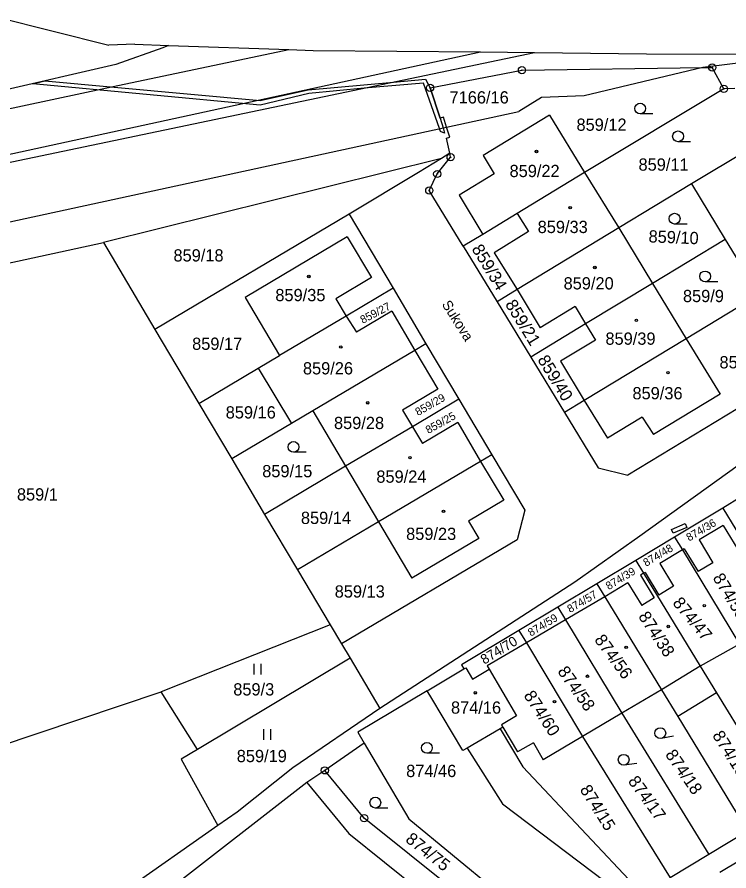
# Model space of a CAD drawing. Extents: x -593183 to -588034, y -1130415 to -1124994.
# Drawn here: x -591769.2 to -591670.4, y -1128945.3 to -1128826.7 of the extents above; entities that cross this region are included whole.
import ezdxf

# ---------------------------------------------------------------- set-up
doc = ezdxf.new("R2010")
doc.units = 0
for name, color, linetype in [('Vrstva 1', 7, 'Continuous'), ('Vrstva 15', 7, 'Continuous'), ('Vrstva 18', 7, 'Continuous'), ('Vrstva 19', 7, 'Continuous'), ('Vrstva 24', 7, 'Continuous'), ('Vrstva 25', 7, 'Continuous'), ('Vrstva 27', 7, 'Continuous'), ('Vrstva 4', 7, 'Continuous')]:
    doc.layers.add(name, color=color, linetype=linetype)

msp = doc.modelspace()

# ---------------------------------------------------------------- linework, layer by layer
at = {"layer": 'Vrstva 1'}
for p, q in [((-591772.01, -1128826.73), (-591756.41, -1128830.64)), ((-591752.8, -1128830.51), (-591756.41, -1128830.64)), ((-591748.94, -1128830.98), (-591755.46, -1128833.31)), ((-591752.8, -1128830.51), (-591748.13, -1128830.67)), ((-591748.13, -1128830.67), (-591748.94, -1128830.98)), ((-591748.13, -1128830.67), (-591731.43, -1128831.24)), ((-591731.43, -1128831.24), (-591728.05, -1128831.36)), ((-591728.05, -1128831.36), (-591704.84, -1128831.57)), ((-591704.84, -1128831.57), (-591697.34, -1128831.66)), ((-591834.74, -1128860.39), (-591697.34, -1128831.66)), ((-591697.34, -1128831.66), (-591681.79, -1128831.85)), ((-591681.79, -1128831.85), (-591659, -1128831.9)), ((-591659, -1128831.9), (-591673.98, -1128833.75)), ((-591755.46, -1128833.31), (-591784.8, -1128840.12)), ((-591673.98, -1128833.75), (-591690.42, -1128837.66)), ((-591673.98, -1128833.75), (-591672.66, -1128833.73)), ((-591671.06, -1128836.7), (-591672.66, -1128833.73)), ((-591671.06, -1128836.7), (-591690.39, -1128848.32)), ((-591669.54, -1128836.63), (-591671.06, -1128836.7)), ((-591696.38, -1128837.91), (-591699.51, -1128839.82)), ((-591690.42, -1128837.66), (-591696.38, -1128837.91)), ((-591709.56, -1128842), (-591699.51, -1128839.82)), ((-591695.26, -1128840.33), (-591704.48, -1128845.94)), ((-591695.26, -1128840.33), (-591690.39, -1128848.32)), ((-591836.01, -1128869.45), (-591709.56, -1128842)), ((-591665.27, -1128843.68), (-591675.53, -1128849.9)), ((-591709.1, -1128845.65), (-591710.25, -1128846.35)), ((-591708.98, -1128846.19), (-591709.1, -1128845.65)), ((-591710.25, -1128846.35), (-591757.18, -1128858.01)), ((-591710.25, -1128846.35), (-591713.46, -1128848.31)), ((-591704.48, -1128845.94), (-591702.92, -1128848.51)), ((-591713.46, -1128848.31), (-591723.05, -1128854.12)), ((-591702.92, -1128848.51), (-591707.81, -1128851.48)), ((-591690.39, -1128848.32), (-591699.72, -1128853.99)), ((-591690.39, -1128848.32), (-591685.63, -1128856.01)), ((-591675.53, -1128849.9), (-591685.63, -1128856.01)), ((-591675.53, -1128849.9), (-591670.87, -1128857.6)), ((-591707.22, -1128858.56), (-591711.94, -1128850.81)), ((-591707.81, -1128851.48), (-591704.51, -1128856.91)), ((-591699.72, -1128853.99), (-591704.51, -1128856.91)), ((-591699.72, -1128853.99), (-591698.15, -1128856.51)), ((-591723.05, -1128854.12), (-591750.02, -1128870.1)), ((-591723.05, -1128854.12), (-591716.96, -1128864.39)), ((-591685.63, -1128856.01), (-591699.74, -1128864.55)), ((-591685.63, -1128856.01), (-591680.97, -1128863.71)), ((-591723.32, -1128857.24), (-591737.51, -1128865.65)), ((-591723.32, -1128857.24), (-591719.94, -1128862.9)), ((-591704.51, -1128856.91), (-591707.22, -1128858.56)), ((-591698.15, -1128856.51), (-591702.92, -1128859.46)), ((-591670.87, -1128857.6), (-591680.97, -1128863.71)), ((-591670.87, -1128857.6), (-591666.21, -1128865.3)), ((-591801.32, -1128867.72), (-591757.18, -1128858.01)), ((-591757.18, -1128858.01), (-591750.02, -1128870.1)), ((-591707.22, -1128858.56), (-591702.54, -1128866.25)), ((-591702.92, -1128859.46), (-591699.74, -1128864.55)), ((-591719.94, -1128862.9), (-591724.91, -1128865.87)), ((-591716.96, -1128864.39), (-591723.49, -1128868.26)), ((-591716.96, -1128864.39), (-591712.4, -1128872.1)), ((-591699.74, -1128864.55), (-591702.54, -1128866.25)), ((-591699.74, -1128864.55), (-591696.53, -1128869.86)), ((-591680.97, -1128863.71), (-591690.25, -1128869.33)), ((-591680.97, -1128863.71), (-591676.27, -1128871.39)), ((-591737.51, -1128865.65), (-591732.72, -1128873.73)), ((-591724.91, -1128865.87), (-591723.49, -1128868.26)), ((-591666.21, -1128865.3), (-591676.27, -1128871.39)), ((-591702.54, -1128866.25), (-591697.86, -1128873.94)), ((-591691.7, -1128866.93), (-591696.53, -1128869.86)), ((-591691.7, -1128866.93), (-591690.25, -1128869.33)), ((-591723.49, -1128868.26), (-591732.72, -1128873.73)), ((-591723.49, -1128868.26), (-591722.06, -1128870.49)), ((-591717.16, -1128867.59), (-591722.06, -1128870.49)), ((-591717.16, -1128867.59), (-591713.95, -1128873.02)), ((-591690.25, -1128869.33), (-591697.86, -1128873.94)), ((-591690.25, -1128869.33), (-591688.88, -1128871.61)), ((-591750.02, -1128870.1), (-591743.93, -1128880.37)), ((-591688.88, -1128871.61), (-591693.72, -1128874.52)), ((-591676.27, -1128871.39), (-591690.44, -1128879.96)), ((-591676.27, -1128871.39), (-591671.55, -1128879.1)), ((-591713.95, -1128873.02), (-591728.12, -1128881.41)), ((-591712.4, -1128872.1), (-591713.95, -1128873.02)), ((-591713.95, -1128873.02), (-591710.76, -1128878.42)), ((-591712.4, -1128872.1), (-591707.83, -1128879.8)), ((-591735.68, -1128875.48), (-591732.72, -1128873.73)), ((-591697.86, -1128873.94), (-591693.18, -1128881.62)), ((-591693.72, -1128874.52), (-591690.44, -1128879.96)), ((-591743.93, -1128880.37), (-591735.68, -1128875.48)), ((-591735.68, -1128875.48), (-591731.07, -1128883.16)), ((-591660, -1128875.56), (-591684.38, -1128890.32)), ((-591653.09, -1128877.5), (-591682.73, -1128898.79)), ((-591710.76, -1128878.42), (-591715.64, -1128881.3)), ((-591707.83, -1128879.8), (-591714.27, -1128883.62)), ((-591707.83, -1128879.8), (-591703.27, -1128887.51)), ((-591690.44, -1128879.96), (-591693.18, -1128881.62)), ((-591690.44, -1128879.96), (-591687.21, -1128885.22)), ((-591671.55, -1128879.1), (-591680.8, -1128884.68)), ((-591743.93, -1128880.37), (-591739.37, -1128888.08)), ((-591715.64, -1128881.3), (-591714.27, -1128883.62)), ((-591728.12, -1128881.41), (-591731.07, -1128883.16)), ((-591728.12, -1128881.41), (-591723.55, -1128889.11)), ((-591693.18, -1128881.62), (-591688.5, -1128889.31)), ((-591682.37, -1128882.27), (-591687.21, -1128885.22)), ((-591682.37, -1128882.27), (-591680.8, -1128884.68)), ((-591731.07, -1128883.16), (-591739.37, -1128888.08)), ((-591714.27, -1128883.62), (-591723.55, -1128889.11)), ((-591714.27, -1128883.62), (-591712.9, -1128885.94)), ((-591708, -1128883.04), (-591712.9, -1128885.94)), ((-591708, -1128883.04), (-591704.81, -1128888.42)), ((-591739.37, -1128888.08), (-591734.8, -1128895.78)), ((-591704.81, -1128888.42), (-591719.01, -1128896.83)), ((-591703.27, -1128887.51), (-591704.81, -1128888.42)), ((-591704.81, -1128888.42), (-591701.61, -1128893.83)), ((-591703.27, -1128887.51), (-591698.7, -1128895.21)), ((-591723.55, -1128889.11), (-591734.8, -1128895.78)), ((-591723.55, -1128889.11), (-591719.01, -1128896.83)), ((-591688.5, -1128889.31), (-591684.38, -1128890.32)), ((-591701.61, -1128893.83), (-591706.51, -1128896.73)), ((-591668.63, -1128893.37), (-591671.21, -1128894.91)), ((-591698.7, -1128895.21), (-591699.75, -1128899.3)), ((-591671.21, -1128894.91), (-591677.89, -1128898.93)), ((-591671.21, -1128894.91), (-591665.79, -1128903.85)), ((-591734.8, -1128895.78), (-591730.24, -1128903.47)), ((-591706.51, -1128896.73), (-591705.08, -1128899.14)), ((-591719.01, -1128896.83), (-591730.24, -1128903.47)), ((-591719.01, -1128896.83), (-591714.38, -1128904.64)), ((-591671.15, -1128897.33), (-591674.49, -1128899.34)), ((-591671.15, -1128897.33), (-591666.82, -1128904.48)), ((-591705.08, -1128899.14), (-591714.38, -1128904.64)), ((-591682.73, -1128898.79), (-591691.73, -1128905.21)), ((-591677.89, -1128898.93), (-591683.29, -1128902.17)), ((-591677.89, -1128898.93), (-591676.8, -1128900.73)), ((-591699.75, -1128899.3), (-591724.15, -1128913.76)), ((-591674.49, -1128899.34), (-591672.59, -1128902.51)), ((-591676.8, -1128900.73), (-591679.93, -1128902.6)), ((-591676.55, -1128900.57), (-591676.8, -1128900.73)), ((-591676.8, -1128900.73), (-591668.89, -1128913.79)), ((-591676.55, -1128900.57), (-591674.64, -1128903.74)), ((-591683.29, -1128902.17), (-591688.7, -1128905.41)), ((-591683.29, -1128902.17), (-591682.2, -1128903.97)), ((-591679.93, -1128902.6), (-591678.04, -1128905.75)), ((-591672.59, -1128902.51), (-591674.64, -1128903.74)), ((-591730.24, -1128903.47), (-591725.69, -1128911.13)), ((-591681.99, -1128903.84), (-591682.2, -1128903.97)), ((-591681.99, -1128903.84), (-591680.08, -1128907.01)), ((-591682.2, -1128903.97), (-591682.63, -1128904.23)), ((-591682.63, -1128904.23), (-591680.71, -1128907.39)), ((-591682.2, -1128903.97), (-591674.34, -1128916.86)), ((-591691.73, -1128905.21), (-591718.82, -1128922.72)), ((-591688.7, -1128905.41), (-591694.1, -1128908.66)), ((-591688.7, -1128905.41), (-591687.59, -1128907.24)), ((-591684.38, -1128905.29), (-591687.59, -1128907.24)), ((-591684.38, -1128905.29), (-591682.46, -1128908.46)), ((-591678.04, -1128905.75), (-591680.08, -1128907.01)), ((-591687.59, -1128907.24), (-591693.02, -1128910.42)), ((-591687.59, -1128907.24), (-591679.73, -1128920.13)), ((-591680.71, -1128907.39), (-591682.46, -1128908.46)), ((-591694.1, -1128908.66), (-591699.5, -1128911.9)), ((-591694.1, -1128908.66), (-591693.02, -1128910.42)), ((-591693.02, -1128910.42), (-591698.44, -1128913.6)), ((-591693.02, -1128910.42), (-591685.2, -1128923.38)), ((-591725.69, -1128911.13), (-591749.15, -1128920.45)), ((-591725.69, -1128911.13), (-591724.15, -1128913.76)), ((-591699.5, -1128911.9), (-591707.47, -1128916.69)), ((-591699.5, -1128911.9), (-591698.44, -1128913.6)), ((-591724.15, -1128913.76), (-591722.94, -1128915.75)), ((-591698.44, -1128913.6), (-591703.92, -1128916.81)), ((-591698.44, -1128913.6), (-591690.66, -1128926.64)), ((-591668.89, -1128913.79), (-591674.34, -1128916.86)), ((-591722.94, -1128915.75), (-591744.1, -1128928.44)), ((-591722.94, -1128915.75), (-591718.82, -1128922.72)), ((-591707.47, -1128916.69), (-591707.13, -1128917.25)), ((-591703.92, -1128916.81), (-591703.64, -1128917.29)), ((-591674.34, -1128916.86), (-591672.07, -1128920.58)), ((-591712.22, -1128920.28), (-591707.13, -1128917.25)), ((-591703.64, -1128917.29), (-591699.84, -1128923.75)), ((-591779.63, -1128930.63), (-591749.15, -1128920.45)), ((-591744.1, -1128928.44), (-591749.15, -1128920.45)), ((-591712.22, -1128920.28), (-591721.87, -1128926.02)), ((-591711.59, -1128921.34), (-591712.22, -1128920.28)), ((-591679.73, -1128920.13), (-591685.2, -1128923.38)), ((-591679.73, -1128920.13), (-591677.46, -1128923.85)), ((-591672.07, -1128920.58), (-591677.46, -1128923.85)), ((-591672.07, -1128920.58), (-591662.35, -1128936.53)), ((-591718.82, -1128922.72), (-591730.86, -1128930.96)), ((-591699.84, -1128923.75), (-591701.94, -1128924.99)), ((-591685.2, -1128923.38), (-591690.66, -1128926.64)), ((-591685.2, -1128923.38), (-591673.12, -1128943.02)), ((-591677.46, -1128923.85), (-591667.75, -1128939.78)), ((-591701.94, -1128924.99), (-591701.73, -1128925.34)), ((-591721.87, -1128926.02), (-591720.96, -1128927.56)), ((-591702.12, -1128925.57), (-591706.67, -1128928.23)), ((-591701.73, -1128925.34), (-591702.12, -1128925.57)), ((-591702.12, -1128925.57), (-591698.96, -1128930.83)), ((-591701.73, -1128925.34), (-591699.68, -1128928.78)), ((-591720.96, -1128927.56), (-591726.44, -1128931.33)), ((-591720.96, -1128927.56), (-591714.78, -1128938.07)), ((-591697.49, -1128927.52), (-591699.68, -1128928.78)), ((-591697.49, -1128927.52), (-591696.13, -1128929.89)), ((-591690.66, -1128926.64), (-591696.13, -1128929.89)), ((-591690.66, -1128926.64), (-591678.51, -1128946.27)), ((-591744.1, -1128928.44), (-591746.36, -1128929.8)), ((-591706.67, -1128928.23), (-591701.76, -1128935.97)), ((-591746.36, -1128929.8), (-591741.29, -1128938.99)), ((-591730.86, -1128930.96), (-591738.62, -1128937.12)), ((-591698.96, -1128930.83), (-591682.29, -1128948.55)), ((-591726.44, -1128931.33), (-591728.92, -1128933.04)), ((-591720.98, -1128937.97), (-591726.44, -1128931.33)), ((-591728.92, -1128933.04), (-591763.27, -1128959.67)), ((-591728.92, -1128933.04), (-591723.1, -1128940.12)), ((-591701.76, -1128935.97), (-591683.87, -1128949.5)), ((-591738.62, -1128937.12), (-591741.29, -1128938.99)), ((-591705.36, -1128950.45), (-591720.98, -1128937.97)), ((-591714.78, -1128938.07), (-591693.67, -1128955.43)), ((-591741.29, -1128938.99), (-591764.54, -1128955.26)), ((-591723.1, -1128940.12), (-591707.11, -1128952.89)), ((-591667.75, -1128939.78), (-591673.12, -1128943.02)), ((-591673.12, -1128943.02), (-591678.51, -1128946.27)), ((-591668.76, -1128943.81), (-591671.6, -1128945.52))]:
    msp.add_line(p, q, dxfattribs=at)
for points in [[(-591709.56, -1128842), (-591709.99, -1128840.63), (-591710.42, -1128840.76), (-591711.84, -1128836.56), (-591699.08, -1128834.1), (-591673.98, -1128833.75)], [(-591709.1, -1128845.65), (-591709.55, -1128843.56), (-591709.11, -1128843.42), (-591709.56, -1128842)], [(-591711.94, -1128850.81), (-591710.84, -1128848.52), (-591708.98, -1128846.19)], [(-591707.13, -1128917.25), (-591706.87, -1128917.1), (-591705.94, -1128918.66), (-591703.64, -1128917.29)], [(-591706.67, -1128928.23), (-591707.28, -1128928.59), (-591711.59, -1128921.34)]]:
    msp.add_lwpolyline(points, dxfattribs=at)
at = {"layer": 'Vrstva 24'}
for centre, radius in [((-591699.08, -1128834.1), 0.5), ((-591672.66, -1128833.73), 0.5), ((-591672.66, -1128833.73), 0.0327), ((-591699.08, -1128834.1), 0.0327), ((-591711.84, -1128836.56), 0.5), ((-591671.06, -1128836.7), 0.5), ((-591711.84, -1128836.56), 0.0327), ((-591671.06, -1128836.7), 0.0327), ((-591708.98, -1128846.19), 0.5), ((-591708.98, -1128846.19), 0.0327), ((-591710.84, -1128848.52), 0.5), ((-591710.84, -1128848.52), 0.0327), ((-591711.94, -1128850.81), 0.5), ((-591711.94, -1128850.81), 0.0327), ((-591726.44, -1128931.33), 0.5), ((-591726.44, -1128931.33), 0.0327), ((-591720.98, -1128937.97), 0.5), ((-591720.98, -1128937.97), 0.0327)]:
    msp.add_circle(centre, radius, dxfattribs=at)
at = {"layer": 'Vrstva 25'}
for p, q in [((-591680.92, -1128840.18), (-591682.67, -1128840.18)), ((-591675.66, -1128844.04), (-591677.41, -1128844.04)), ((-591676.14, -1128855.47), (-591677.89, -1128855.47)), ((-591671.9, -1128863.49), (-591673.65, -1128863.49)), ((-591729.04, -1128887.17), (-591730.79, -1128887.17)), ((-591736.29, -1128916.54), (-591736.29, -1128918.04)), ((-591735.27, -1128918.04), (-591735.27, -1128916.54)), ((-591734.95, -1128925.61), (-591734.95, -1128927.11)), ((-591733.93, -1128927.11), (-591733.93, -1128925.61)), ((-591678.02, -1128926.58), (-591679.74, -1128926.9)), ((-591710.52, -1128928.96), (-591712.27, -1128928.96)), ((-591683.13, -1128930.4), (-591684.87, -1128930.6)), ((-591717.68, -1128936.56), (-591719.43, -1128936.56))]:
    msp.add_line(p, q, dxfattribs=at)
for centre, radius in [((-591682.67, -1128839.43), 0.75), ((-591677.41, -1128843.29), 0.75), ((-591697.07, -1128845.39), 0.175), ((-591697.07, -1128845.39), 0.15), ((-591692.39, -1128853.19), 0.175), ((-591692.39, -1128853.19), 0.15), ((-591677.89, -1128854.72), 0.75), ((-591688.96, -1128861.5), 0.175), ((-591688.96, -1128861.5), 0.15), ((-591673.65, -1128862.74), 0.75), ((-591728.67, -1128862.76), 0.175), ((-591728.67, -1128862.76), 0.15), ((-591683.2, -1128868.84), 0.175), ((-591683.2, -1128868.84), 0.15), ((-591724.23, -1128872.54), 0.175), ((-591724.23, -1128872.54), 0.15), ((-591678.81, -1128876.1), 0.175), ((-591678.81, -1128876.1), 0.15), ((-591720.49, -1128880.3), 0.175), ((-591720.49, -1128880.3), 0.15), ((-591730.79, -1128886.42), 0.75), ((-591714.62, -1128887.91), 0.175), ((-591714.62, -1128887.91), 0.15), ((-591709.97, -1128895.37), 0.175), ((-591709.97, -1128895.37), 0.15), ((-591673.77, -1128908.47), 0.175), ((-591673.77, -1128908.47), 0.15), ((-591678.77, -1128911.36), 0.175), ((-591678.77, -1128911.36), 0.15), ((-591684.61, -1128914.24), 0.175), ((-591684.61, -1128914.24), 0.15), ((-591689.99, -1128918.26), 0.175), ((-591689.99, -1128918.26), 0.15), ((-591705.55, -1128920.56), 0.175), ((-591705.55, -1128920.56), 0.15), ((-591694.56, -1128921.8), 0.175), ((-591694.56, -1128921.8), 0.15), ((-591679.88, -1128926.16), 0.75), ((-591712.27, -1128928.21), 0.75), ((-591684.96, -1128929.86), 0.75), ((-591719.43, -1128935.81), 0.75)]:
    msp.add_circle(centre, radius, dxfattribs=at)
at = {"layer": 'Vrstva 27'}
for p, q in [((-591766.98, -1128835.98), (-591765.31, -1128835.6)), ((-591735.42, -1128838.96), (-591766.98, -1128835.98)), ((-591765.31, -1128835.6), (-591735.4, -1128838.3)), ((-591728.76, -1128836.83), (-591716.89, -1128835.75)), ((-591712.75, -1128835.89), (-591720.99, -1128836.6)), ((-591716.89, -1128835.75), (-591712.46, -1128835.36)), ((-591710.54, -1128842.21), (-591712.75, -1128835.89)), ((-591712.46, -1128835.36), (-591711.84, -1128836.56)), ((-591728.66, -1128837.33), (-591735.42, -1128838.96)), ((-591735.4, -1128838.3), (-591728.76, -1128836.83)), ((-591720.99, -1128836.6), (-591728.66, -1128837.33)), ((-591711.84, -1128836.56), (-591710.42, -1128840.76)), ((-591710.42, -1128840.76), (-591710.03, -1128842.1)), ((-591710.39, -1128842.63), (-591710.54, -1128842.21)), ((-591710.03, -1128842.1), (-591709.82, -1128842.85)), ((-591709.82, -1128842.85), (-591710.39, -1128842.63)), ((-591678.3, -1128897.88), (-591676.43, -1128897.07)), ((-591678.08, -1128898.39), (-591678.3, -1128897.88)), ((-591676.21, -1128897.59), (-591678.08, -1128898.39)), ((-591676.43, -1128897.07), (-591676.21, -1128897.59))]:
    msp.add_line(p, q, dxfattribs=at)
at = {"layer": 'Vrstva 4'}
for p, q in [((-591870.11, -1128867.5), (-591704.84, -1128831.57)), ((-591756.69, -1128836.56), (-591731.43, -1128831.24)), ((-591844.27, -1128855.28), (-591756.69, -1128836.56)), ((-591674.34, -1128916.86), (-591679.73, -1128920.13))]:
    msp.add_line(p, q, dxfattribs=at)

# ---------------------------------------------------------------- texts
at = {"layer": 'Vrstva 15'}
msp.add_text('Sukova', height=1.4, rotation=302.3172, dxfattribs=at).set_placement((-591710.26, -1128866.61))
at = {"layer": 'Vrstva 18'}
for s, p in [('7166/16', (-591709.13, -1128838.73)), ('859/12', (-591691.51, -1128842.52)), ('859/11', (-591682.9, -1128848.06)), ('859/18', (-591747.45, -1128860.67)), ('859/9', (-591676.73, -1128866.31)), ('859/17', (-591744.86, -1128872.94)), ('859/8', (-591671.66, -1128875.51)), ('859/16', (-591740.2, -1128882.47)), ('859/15', (-591735.13, -1128890.63)), ('859/1', (-591769.18, -1128893.86)), ('859/14', (-591729.76, -1128897.12)), ('859/13', (-591725.07, -1128907.34)), ('859/3', (-591739.15, -1128920.93)), ('859/19', (-591738.67, -1128930.19)), ('874/46', (-591715.15, -1128932.26))]:
    msp.add_text(s, height=1.7, dxfattribs=at).set_placement(p)
for s, height, rotation, p in [('859/10', 1.7, 357.7322, (-591681.53, -1128858.01)), ('859/34', 1.7, 301.324, (-591706.12, -1128858.92)), ('859/21', 1.7, 301.324, (-591701.47, -1128866.6)), ('859/27', 1.1, 27.6125, (-591721.18, -1128869.34)), ('859/40', 1.7, 301.3571, (-591696.98, -1128874.3)), ('859/29', 1.1, 29.8414, (-591713.51, -1128882.14)), ('859/25', 1.1, 29.3379, (-591712.07, -1128884.64)), ('874/36', 1.1, 30.662, (-591675.87, -1128899.57)), ('874/48', 1.1, 30.856, (-591681.85, -1128903.08)), ('874/39', 1.1, 31.2777, (-591687.04, -1128906.32)), ('874/57', 1.1, 30.3548, (-591692.4, -1128909.5)), ('874/59', 1.1, 31.2053, (-591697.84, -1128912.78)), ('874/70', 1.36, 31.3853, (-591704.3, -1128916.67)), ('874/19', 1.7, 302.0216, (-591672.71, -1128926.47)), ('874/18', 1.7, 304.4914, (-591679.26, -1128929.14)), ('874/17', 1.7, 305.8971, (-591684.43, -1128932.85)), ('874/15', 1.7, 301.9726, (-591691.11, -1128933.99)), ('874/75', 1.7, 321.659, (-591715.37, -1128941.14))]:
    msp.add_text(s, height=height, rotation=rotation, dxfattribs=at).set_placement(p)
at = {"layer": 'Vrstva 19'}
for s, p in [('859/22', (-591700.8, -1128848.95)), ('859/33', (-591696.9, -1128856.72)), ('859/20', (-591693.3, -1128864.55)), ('859/35', (-591733.31, -1128866.18)), ('859/39', (-591687.49, -1128872.23)), ('859/26', (-591729.48, -1128876.35)), ('859/36', (-591683.74, -1128879.81)), ('859/28', (-591725.17, -1128883.94)), ('859/24', (-591719.29, -1128891.39)), ('859/23', (-591715.16, -1128899.34)), ('874/16', (-591708.93, -1128923.46))]:
    msp.add_text(s, height=1.7, dxfattribs=at).set_placement(p)
for s, rotation, p in [('874/55', 301.2018, (-591672.66, -1128904.59)), ('874/47', 309.4413, (-591678.26, -1128908.13)), ('874/38', 303.2307, (-591682.99, -1128909.95)), ('874/56', 306.311, (-591689.1, -1128913.22)), ('874/58', 305.235, (-591694.21, -1128917.6)), ('874/60', 302.9738, (-591698.9, -1128920.93))]:
    msp.add_text(s, height=1.7, rotation=rotation, dxfattribs=at).set_placement(p)

doc.saveas('drawing.dxf')
